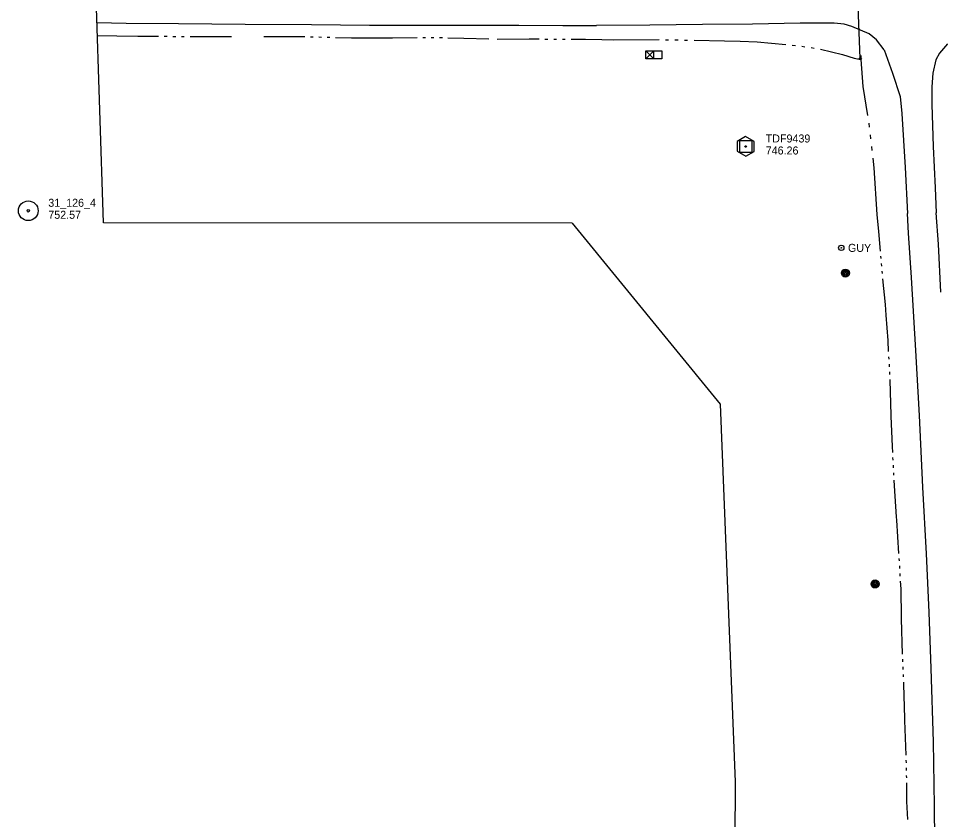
# Model space of a CAD drawing. Extents: x 589250 to 1188077, y 162953 to 363065.
# Drawn here: x 593433 to 594124, y 169792 to 170392 of the extents above; entities that cross this region are included whole.
import ezdxf

# ---------------------------------------------------------------- set-up
doc = ezdxf.new("R2010")
doc.units = 0
for name, color, linetype in [('E_DRN', 7, 'Continuous'), ('E_DRN_Pipe', 7, 'Continuous'), ('E_MAP_Control', 7, 'Continuous'), ('E_MAP_Limits', 7, 'Continuous'), ('E_MAP_PassPoints', 7, 'Continuous'), ('E_MISCPROP', 7, 'Continuous'), ('E_RDWY', 7, 'Continuous'), ('E_SIG', 7, 'Continuous'), ('E_UTL_EGuyWire', 7, 'Continuous'), ('E_WTR_FlowLine', 7, 'Continuous')]:
    doc.layers.add(name, color=color, linetype=linetype)

msp = doc.modelspace()

# ---------------------------------------------------------------- linework, layer by layer
at = {"layer": 'E_DRN'}
msp.add_arc((594063.5, 170360.75), 1.61, 37.04932, 143.30952, dxfattribs=at)
at = {"layer": 'E_DRN_Pipe'}
msp.add_line((594060.66, 170435.35), (594063.26, 170362.31), dxfattribs=at)
at = {"layer": 'E_MAP_Control'}
for p, q in [((593973.28, 170291.85), (593973.28, 170300.85)), ((593973.28, 170300.85), (593982.28, 170300.85)), ((593973.28, 170291.85), (593973.28, 170300.85)), ((593973.28, 170300.85), (593982.28, 170300.85)), ((593982.28, 170300.85), (593982.28, 170291.85)), ((593982.28, 170300.85), (593982.28, 170291.85)), ((593982.28, 170291.85), (593973.28, 170291.85)), ((593982.28, 170291.85), (593973.28, 170291.85))]:
    msp.add_line(p, q, dxfattribs=at)
msp.add_lwpolyline([(593971.37, 170300.11), (593971.37, 170292.72), (593977.83, 170289), (593984.23, 170292.66), (593984.23, 170299.99), (593977.7, 170303.71)], close=True, dxfattribs=at)
msp.add_lwpolyline([(593971.37, 170300.11), (593971.37, 170292.72), (593977.83, 170289), (593984.23, 170292.66), (593984.23, 170299.99), (593977.7, 170303.71)], close=True, dxfattribs=at)
msp.add_circle((593977.78, 170296.35), 0.546, dxfattribs=at)
msp.add_circle((593977.78, 170296.35), 0.546, dxfattribs=at)
at = {"layer": 'E_MAP_Limits'}
for p, q in [((593496.33, 170239.23), (593485.69, 170565.46)), ((593847.75, 170238.98), (593496.33, 170239.23)), ((593847.75, 170238.98), (593958.74, 170103.15)), ((593958.74, 170103.15), (593969.88, 169820.22)), ((593969.88, 169820.22), (593969.59, 169730.79))]:
    msp.add_line(p, q, dxfattribs=at)
at = {"layer": 'E_MAP_PassPoints'}
for radius in [7.38, 7.38, 0.945, 0.945]:
    msp.add_circle((593440.06, 170248.18), radius, dxfattribs=at)
at = {"layer": 'E_MISCPROP'}
for centre, radius in [((594052.52, 170201.52), 3), ((594052.52, 170201.52), 2.25), ((594052.52, 170201.52), 1.5), ((594052.52, 170201.52), 0.75), ((594074.73, 169968.49), 3), ((594074.73, 169968.49), 2.25), ((594074.73, 169968.49), 1.5), ((594074.73, 169968.49), 0.75)]:
    msp.add_circle(centre, radius, dxfattribs=at)
at = {"layer": 'E_RDWY'}
for p, q in [((593491.44, 170389.28), (593513.37, 170388.88)), ((593513.37, 170388.88), (593552.62, 170388.48)), ((593552.62, 170388.48), (593602.61, 170388.12)), ((593602.61, 170388.12), (593652.33, 170387.75)), ((593652.33, 170387.75), (593695.77, 170387.36)), ((593695.77, 170387.36), (593754.12, 170387.28)), ((593754.12, 170387.28), (593807.77, 170387.19)), ((593807.77, 170387.19), (593840.72, 170387.03)), ((593840.72, 170387.03), (593865.86, 170387.01)), ((593905.93, 170387.37), (593865.86, 170387.01)), ((593945.31, 170387.73), (593905.93, 170387.37)), ((593982.82, 170388.08), (593945.31, 170387.73)), ((594018.71, 170388.66), (593982.82, 170388.08)), ((594044.1, 170388.74), (594018.71, 170388.66)), ((594051.56, 170388.06), (594044.1, 170388.74)), ((594057.39, 170386.22), (594051.56, 170388.06)), ((594070.22, 170380.66), (594057.39, 170386.22)), ((594075.83, 170376.25), (594070.22, 170380.66)), ((594081.68, 170368.82), (594075.83, 170376.25)), ((594128.97, 170373.39), (594122.93, 170366.38)), ((594081.65, 170368.85), (594087.79, 170351.36)), ((594122.93, 170366.38), (594120.38, 170361.25)), ((594120.38, 170361.25), (594118.08, 170351.22)), ((594087.79, 170351.36), (594093.67, 170333.9)), ((594118.08, 170351.22), (594117.18, 170340.97)), ((594117.18, 170340.97), (594117.22, 170327.92)), ((594093.67, 170333.9), (594094.88, 170321.09)), ((594117.22, 170327.92), (594118.26, 170296.23)), ((594094.88, 170321.09), (594097.33, 170280.56)), ((594118.26, 170296.23), (594119.75, 170265.25)), ((594097.33, 170280.56), (594099.07, 170246.08)), ((594119.75, 170265.25), (594120.51, 170246.61)), ((594099.93, 170231.29), (594099.07, 170246.1)), ((594122.29, 170223.11), (594120.51, 170246.61)), ((594102.05, 170198.05), (594099.93, 170231.29)), ((594124.14, 170187.18), (594122.29, 170223.11)), ((594105.31, 170143.53), (594102.05, 170198.05)), ((594108.15, 170094.84), (594105.31, 170143.53)), ((594110.61, 170041.1), (594108.15, 170094.84)), ((594113.32, 169990.99), (594110.61, 170041.1)), ((594115.3, 169947.34), (594113.32, 169990.99)), ((594116.78, 169905.09), (594115.3, 169947.34)), ((594118.62, 169850.24), (594116.78, 169905.09)), ((594119.4, 169802.3), (594118.62, 169850.24)), ((594119.7, 169754.99), (594119.4, 169802.3))]:
    msp.add_line(p, q, dxfattribs=at)
at = {"layer": 'E_SIG'}
for points in [[(593902.96, 170361.95), (593902.96, 170367.95)], [(593902.96, 170367.95), (593914.96, 170367.95)], [(593908.96, 170367.95), (593902.96, 170361.95)], [(593902.96, 170367.95), (593908.96, 170361.95)], [(593908.96, 170361.95), (593908.96, 170367.95)], [(593908.96, 170364.95), (593908.96, 170364.95)], [(593914.96, 170367.95), (593914.96, 170361.95)], [(593914.96, 170361.95), (593902.96, 170361.95)]]:
    msp.add_lwpolyline(points, dxfattribs=at)
at = {"layer": 'E_UTL_EGuyWire'}
for radius in [2, 0.25]:
    msp.add_circle((594049.44, 170220.38), radius, dxfattribs=at)
at = {"layer": 'E_WTR_FlowLine'}
for p, q in [((593491.76, 170379.5), (593506.51, 170379.29)), ((593506.51, 170379.29), (593522.17, 170379.07)), ((593522.17, 170379.07), (593537.66, 170378.96)), ((593541.95, 170378.93), (593544.1, 170378.91)), ((593548.4, 170378.88), (593550.55, 170378.87)), ((593554.84, 170378.84), (593556.99, 170378.82)), ((593561.29, 170378.79), (593592.43, 170378.89)), ((593616.73, 170378.77), (593647.26, 170378.66)), ((593651.47, 170378.56), (593653.57, 170378.5)), ((593657.78, 170378.4), (593659.89, 170378.34)), ((593664.1, 170378.23), (593666.2, 170378.18)), ((593670.41, 170378.07), (593682.37, 170377.77)), ((593682.37, 170377.77), (593700.94, 170377.82)), ((593700.94, 170377.82), (593713.09, 170377.86)), ((593713.09, 170377.86), (593731.48, 170377.92)), ((593735.69, 170377.93), (593737.79, 170377.94)), ((593742, 170377.95), (593744.11, 170377.96)), ((593748.32, 170377.95), (593750.43, 170377.92)), ((593754.64, 170377.84), (593766.48, 170377.63)), ((593766.48, 170377.63), (593785.16, 170377.08)), ((593791.47, 170376.75), (593815.6, 170377.01)), ((593815.6, 170377.01), (593823.01, 170376.92)), ((593827.35, 170376.86), (593829.53, 170376.84)), ((593833.88, 170376.78), (593836.05, 170376.75)), ((593840.4, 170376.71), (593842.57, 170376.72)), ((593846.92, 170376.73), (593857.75, 170376.77)), ((593857.75, 170376.77), (593869.91, 170376.42)), ((593869.91, 170376.42), (593878.46, 170376.32)), ((593878.37, 170376.32), (593912.87, 170376.43)), ((593917.63, 170376.38), (593920, 170376.34)), ((593924.76, 170376.26), (593927.14, 170376.22)), ((593931.9, 170376.14), (593934.28, 170376.1)), ((593939.04, 170376.02), (593961.95, 170375.63)), ((593961.95, 170375.63), (593973.53, 170375.21)), ((593973.53, 170375.21), (593986.45, 170374.74)), ((593986.45, 170374.74), (594007.94, 170372.82)), ((594012.68, 170372.38), (594015.03, 170372.06)), ((594019.75, 170371.42), (594022.11, 170371.1)), ((594026.82, 170370.45), (594029.18, 170370.13)), ((594033.88, 170369.4), (594050.37, 170365.33)), ((594050.37, 170365.33), (594059.02, 170362.48)), ((594064.31, 170361.54), (594064.3, 170364.42)), ((594059.02, 170362.48), (594062.83, 170361.67)), ((594062.83, 170361.67), (594064.31, 170361.54)), ((594065.82, 170341.37), (594064.31, 170361.54)), ((594069.4, 170319.51), (594065.82, 170341.37)), ((594070.65, 170310.83), (594070.31, 170313.74)), ((594071.65, 170302.12), (594071.32, 170305.03)), ((594072.66, 170293.41), (594072.33, 170296.31)), ((594074.17, 170280.39), (594073.34, 170287.6)), ((594076.2, 170245.33), (594074.17, 170280.39)), ((594077.61, 170232.57), (594076.2, 170245.33)), ((594078.82, 170218.02), (594077.61, 170232.57)), ((594079.29, 170212.36), (594079.13, 170214.25)), ((594079.79, 170206.71), (594079.61, 170208.59)), ((594080.33, 170201.05), (594080.15, 170202.94)), ((594082.54, 170177.87), (594080.69, 170197.29)), ((594083.1, 170169.96), (594082.54, 170177.87)), ((594084.45, 170150.87), (594083.1, 170169.96)), ((594084.93, 170142.59), (594084.45, 170150.87)), ((594085.26, 170136.92), (594085.15, 170138.81)), ((594085.58, 170131.25), (594085.47, 170133.14)), ((594085.91, 170125.58), (594085.8, 170127.47)), ((594086.16, 170121.31), (594086.13, 170121.81)), ((594086.71, 170095.02), (594086.16, 170121.31)), ((594086.74, 170094.37), (594086.71, 170095.02)), ((594087.7, 170071.55), (594086.74, 170094.37)), ((594087.95, 170066.97), (594087.7, 170071.55)), ((594088.25, 170061.3), (594088.15, 170063.19)), ((594088.56, 170055.63), (594088.46, 170057.52)), ((594088.86, 170049.96), (594088.76, 170051.85)), ((594089.28, 170042.11), (594089.07, 170046.18)), ((594090.88, 170018.81), (594089.28, 170042.11)), ((594091.05, 170016.33), (594090.88, 170018.81)), ((594092.66, 169991.43), (594091.05, 170016.33)), ((594093.01, 169985.77), (594092.9, 169987.66)), ((594093.34, 169980.1), (594093.23, 169981.99)), ((594093.66, 169974.44), (594093.55, 169976.32)), ((594094.21, 169964.9), (594093.88, 169970.66)), ((594094.45, 169943.23), (594094.21, 169964.9)), ((594094.46, 169942.41), (594094.45, 169943.23)), ((594095.37, 169915.82), (594094.46, 169942.41)), ((594095.61, 169910.15), (594095.52, 169912.04)), ((594095.86, 169904.48), (594095.78, 169906.37)), ((594096.12, 169898.8), (594096.03, 169900.69)), ((594096.36, 169893.42), (594096.29, 169895.02)), ((594097.02, 169867.6), (594096.36, 169893.42)), ((594097.05, 169866.28), (594097.02, 169867.6)), ((594098, 169840.18), (594097.05, 169866.28)), ((594098.2, 169834.5), (594098.14, 169836.39)), ((594098.38, 169829.62), (594098.34, 169830.72)), ((594098.39, 169828.83), (594098.38, 169829.62)), ((594098.45, 169823.15), (594098.43, 169825.04)), ((594098.65, 169805.54), (594098.5, 169819.37)), ((594099.35, 169791.95), (594098.65, 169805.54))]:
    msp.add_line(p, q, dxfattribs=at)

# ---------------------------------------------------------------- texts
at = {"layer": 'E_MAP_Control'}
for s, p in [('TDF9439', (593992.79, 170299.35)), ('TDF9439', (593992.79, 170299.35)), ('746.26', (593992.79, 170290.35)), ('746.26', (593992.79, 170290.35))]:
    msp.add_text(s, height=6, dxfattribs=at).set_placement(p)
at = {"layer": 'E_MAP_PassPoints'}
for s, p in [('31_126_4', (593455.06, 170251.16)), ('31_126_4', (593455.06, 170251.16)), ('752.57', (593455.06, 170242.16)), ('752.57', (593455.06, 170242.16))]:
    msp.add_text(s, height=6, dxfattribs=at).set_placement(p)
at = {"layer": 'E_UTL_EGuyWire'}
msp.add_text('GUY', height=6, dxfattribs=at).set_placement((594054.44, 170217.38))

doc.saveas('drawing.dxf')
